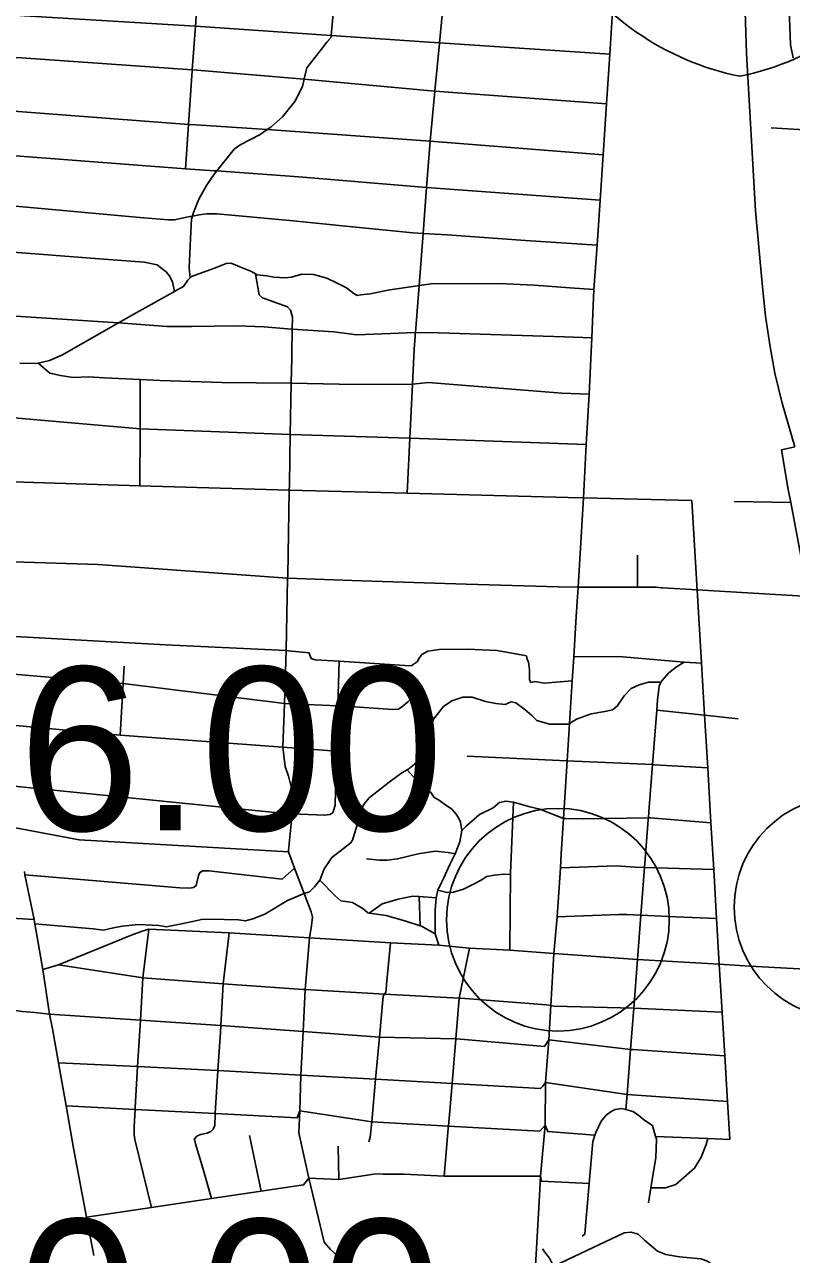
# Model space of a CAD drawing. Extents: x 1659811 to 1934326, y 644115 to 934867.
# Drawn here: x 1824452 to 1829618, y 735701 to 743985 of the extents above; entities that cross this region are included whole.
import ezdxf

# ---------------------------------------------------------------- set-up
doc = ezdxf.new("R2010")
doc.units = 0
for name, color, linetype in [('Default', 7, 'Continuous'), ('GM_X_City_Street', 7, 'Continuous'), ('GM_X_Interchange_Ramps', 7, 'Continuous'), ('GM_X_Interstate_Route', 7, 'Continuous'), ('GM_X_Interstate_Shield', 7, 'Continuous'), ('GM_X_US_Route', 7, 'Continuous')]:
    doc.layers.add(name, color=color, linetype=linetype)

msp = doc.modelspace()

# ---------------------------------------------------------------- linework, layer by layer
at = {"layer": 'Default'}
for centre in [(1829982.2, 738039.1), (1828045.3, 737955.4)]:
    msp.add_circle(centre, 750, dxfattribs=at)
at = {"layer": 'GM_X_City_Street'}
for points in [[(1825535.8, 743014.5), (1825556.5, 743312.7), (1825581.6, 743675.4), (1825581.9, 743679.7), (1825603.7, 743974), (1825628.8, 744312.5), (1825649.8, 744597.5), (1825686, 745085.9), (1825729.3, 745647)], [(1826499.7, 743880), (1826516.5, 743900.3), (1826517.6, 743912.1), (1826549.8, 744257.5), (1826576.3, 744540.8)], [(1827216.2, 743536.4), (1827216.6, 743540.1), (1827246.5, 743859), (1827246.9, 743862.8), (1827282, 744213.7), (1827310.3, 744495.9)], [(1829629.2, 743760.4), (1829612, 743848.7), (1829600.8, 744151.5)], [(1823247.1, 744129.1), (1824450.7, 744044), (1825603.7, 743974), (1825604.5, 743974), (1826517.6, 743912.1), (1827242.5, 743863), (1827246.9, 743862.8), (1828394.9, 743786.8)], [(1823312.2, 743828.7), (1824432, 743761.5), (1825581.9, 743679.7), (1825585.7, 743679.5), (1826335.1, 743618), (1826531.3, 743599.8)], [(1825567.3, 742279.8), (1825561.8, 742347), (1825570.4, 742545.4), (1825576.8, 742673.6), (1825583.4, 742695), (1825590.9, 742719.7), (1825625.2, 742809.8), (1825677.5, 742901.9), (1825717.6, 742961.9), (1825746.8, 742999.1), (1825818, 743090), (1825864.2, 743146), (1825904.3, 743176), (1825974.4, 743211.9), (1826038.5, 743245.9), (1826086.2, 743277.6), (1826110.7, 743293.9), (1826188.9, 743363.9), (1826273.2, 743467.9), (1826323.5, 743568), (1826335.1, 743618), (1826335.7, 743620.1), (1826353.9, 743694.2), (1826386, 743734.2), (1826442.2, 743808.3), (1826488.4, 743866.3), (1826498.9, 743879.1), (1826499.7, 743880)], [(1826531.3, 743599.8), (1827216.2, 743536.4), (1828373, 743452.5)], [(1827083.1, 741883.6), (1827084, 741894.9), (1827085.3, 741911.6), (1827109.7, 742227.6), (1827136.8, 742578.6), (1827160.6, 742887.4), (1827184.6, 743199.9), (1827216.2, 743536.4)], [(1823387.3, 743469.3), (1824395.9, 743401.7), (1824408.3, 743400.8), (1825556.5, 743312.7), (1825605, 743309.5)], [(1825605, 743309.5), (1826086.2, 743277.6), (1827184.6, 743199.9), (1828350.5, 743107.9)], [(1829482.6, 743290.7), (1830077.8, 743253.5), (1830595.3, 743219.9), (1831103.9, 743186.8), (1831529.7, 743152.9)], [(1823447.4, 743170.4), (1824388.4, 743100.6), (1824391.8, 743100.4), (1825535.8, 743014.5), (1825729.9, 743000.3)], [(1825729.9, 743000.3), (1825746.8, 742999.1), (1826299.8, 742958.9), (1827160.6, 742887.4), (1828330.6, 742803)], [(1823520.6, 742849.3), (1824366.2, 742763.7), (1825252.7, 742684.1), (1825422.7, 742669.8), (1825462.8, 742669.8), (1825512.8, 742681.7), (1825565.5, 742691.7), (1825571, 742692.7)], [(1825571, 742692.7), (1825583.4, 742695), (1825628.9, 742703.6), (1825680.9, 742711.5), (1825746.9, 742711.4), (1826238.9, 742664.5), (1826638.9, 742625.7), (1827066.9, 742582.9), (1827136.8, 742578.6), (1827298.9, 742568.5), (1827826.9, 742531.6), (1828308.8, 742498.7)], [(1823604.1, 742506.6), (1824345.9, 742455.3), (1824955.9, 742408.2), (1825257.9, 742385.6), (1825345.9, 742367.4), (1825377.8, 742343.3), (1825405.8, 742319.3), (1825425.7, 742295.2), (1825447.6, 742253), (1825461.7, 742186.8)], [(1824419.8, 741703.7), (1824527.8, 741701.6), (1824544.2, 741705.1), (1824619.9, 741721.4), (1824704, 741759.4), (1825084.4, 741975.3), (1825225, 742055), (1825461.7, 742186.8), (1825465.4, 742188.9), (1825523.5, 742220.9), (1825551.6, 742262.9), (1825567.3, 742279.8), (1825575.7, 742288.9), (1825731.9, 742344.7), (1825810, 742376.7), (1825844, 742378.6), (1825902, 742354.5), (1825979.9, 742322.3), (1826007, 742307.3), (1826019.8, 742300.2), (1826083.8, 742292.1), (1826131.8, 742283.9), (1826207.8, 742279.8), (1826249.8, 742283.8), (1826279.8, 742292.3), (1826280.7, 742292.5)], [(1826249, 741612.3), (1826249.1, 741616.2), (1826254.9, 741932.8), (1826256.4, 742014.2), (1826242.6, 742062.4), (1826222.7, 742084.6), (1826054.9, 742145.5), (1826033, 742165.7), (1826007, 742307.3)], [(1826280.7, 742292.5), (1826319.9, 742303.7), (1826397.9, 742301.5), (1826487.8, 742277.3), (1826553.8, 742245.2), (1826621.7, 742211), (1826669.6, 742172.9), (1826691.6, 742160.8), (1826717, 742164.2)], [(1826717, 742164.2), (1826717.5, 742164.3), (1826779.6, 742172.7), (1826913.7, 742198.5), (1827083.8, 742224.2), (1827109.7, 742227.6), (1827191.9, 742238.1), (1827650, 742241.3), (1827884, 742230.9), (1828126, 742212.5), (1828287.6, 742200.6)], [(1823708.3, 742066.5), (1824288.7, 742028.6), (1825084.4, 741975.3), (1825086.7, 741975.1), (1825412.7, 741950.6), (1825578.8, 741952.3), (1825880.8, 741955.8), (1826066.9, 741949.4), (1826250.8, 741933.1), (1826254.9, 741932.8), (1826534.8, 741914.6), (1826690.8, 741894.3), (1827085.3, 741911.6), (1827243, 741909.4), (1827733, 741892.5), (1828089.1, 741881.9), (1828273.4, 741875.9)], [(1827029.9, 740828.6), (1827047.7, 741198.3), (1827065.3, 741563.2), (1827076.6, 741799.5), (1827083.1, 741883.6)], [(1824544.2, 741705.1), (1824621.6, 741637.3), (1824693.6, 741621.1), (1824779.6, 741609), (1824885.6, 741612.8), (1824987.6, 741604.6), (1825231.6, 741593.9), (1825365.7, 741588), (1825781.7, 741575.2), (1826243.8, 741570.4), (1826248.3, 741570.4), (1826679.9, 741561.7), (1827065.3, 741563.2), (1827170, 741574.9), (1827790, 741523.8), (1828072, 741501.3), (1828255.8, 741495.1)], [(1825227.5, 740879), (1825229.7, 741261.5), (1825231.6, 741593.9)], [(1826235.7, 740882.5), (1826235.9, 740892.7), (1826242, 741223.8), (1826248.3, 741570.4), (1826249, 741612.3)], [(1823837.5, 741383.4), (1825229.7, 741261.5), (1826242, 741223.8), (1827047.7, 741198.3), (1828236.1, 741156.2)], [(1823932, 740919.3), (1824301.6, 740907.8), (1825227.5, 740879), (1826235.1, 740849.2), (1827029.9, 740828.6), (1828113.8, 740800.5), (1828218, 740797.7)], [(1826224.3, 740257), (1826224.6, 740272.5), (1826235.1, 740849.2), (1826235.7, 740882.5)], [(1828218, 740797.7), (1828947.6, 740779)], [(1828981.1, 740210.9), (1828947.6, 740779)], [(1829231.6, 740773.7), (1829613.3, 740766.7)], [(1824043.7, 740374.9), (1824283.3, 740367.9), (1824375.7, 740365.2), (1824947.7, 740348.4), (1826224.3, 740257), (1826722.3, 740237.5), (1827426.3, 740216.2), (1828048.2, 740198.8), (1828180.6, 740196.1)], [(1828582, 740195.4), (1828582, 740411.4)], [(1826556.8, 735694.2), (1826513.8, 735732.6), (1826469.9, 735782), (1826366.5, 736214.7), (1826298.5, 736520.2), (1826307.3, 736668.2), (1826313.7, 736908.7), (1826328.8, 737202), (1826343.3, 737484), (1826371.9, 737834), (1826385.6, 737916.5), (1826390.7, 737972.4), (1826383.5, 738008.7), (1826335.8, 738132.9), (1826270.6, 738302.8), (1826231, 738412.7), (1826231, 738420.4), (1826254.5, 738668), (1826254.9, 738672.8), (1826260.9, 738750.9), (1826250.8, 738841), (1826230.8, 738923.1), (1826206.8, 738987.2), (1826192.9, 739117.6), (1826202.6, 739411.8), (1826214.5, 739768.3), (1826224.3, 740257)], [(1828180.6, 740196.1), (1828582, 740195.4), (1828704.7, 740195.2), (1828745.7, 740191.9), (1828752.2, 740191.5)], [(1828752.2, 740191.5), (1828983.1, 740177.7), (1829738, 740132.7), (1829961.9, 740104.7), (1830120, 740094.4), (1830174.1, 740088)], [(1829202.1, 736475.7), (1829187, 736729.9), (1829168.7, 737038.5), (1829151.5, 737331.2), (1829132.3, 737655.4), (1829114.1, 737962.5), (1829094.6, 738293), (1829075.9, 738608.6), (1829054.1, 738977.3), (1829033.1, 739333.1), (1829012.3, 739683.5), (1828983.1, 740177.7), (1828981.7, 740201.7), (1828981.1, 740210.9)], [(1824141.2, 739876.7), (1825400.6, 739806.6), (1826214.5, 739768.3), (1826229, 739766.9)], [(1826229, 739766.9), (1826368.7, 739752.9), (1826372.7, 739736.9), (1826382.6, 739714.8), (1826408.6, 739706.8), (1826570.6, 739696.4), (1827014.6, 739667.7), (1827056.6, 739665.6), (1827074, 739677.6), (1827082, 739683.2)], [(1827082, 739683.2), (1827082.7, 739683.6), (1827096.7, 739693.6), (1827108.7, 739713.6), (1827128.8, 739741.6), (1827168.9, 739763.6), (1827244.9, 739775.5), (1827435, 739777.2), (1827633, 739768.8), (1827773, 739744.6), (1827833, 739732.4), (1827836.9, 739710.4), (1827846.8, 739690.4), (1827852.7, 739640.3), (1827854.5, 739574.1), (1827862.5, 739554.1), (1827888.5, 739560), (1827952.4, 739547.9), (1828141.4, 739565.1)], [(1826527.7, 738674.7), (1826543.8, 738726.8), (1826553.9, 739091.4), (1826562.3, 739396.4), (1826570.6, 739696.4)], [(1828151.7, 739726.5), (1828455.2, 739729.1), (1828895.1, 739691.1), (1829012.3, 739683.5)], [(1828653.6, 738627.4), (1828654.6, 738640.9), (1828657.8, 738682.2), (1828682.4, 739000.2), (1828710.8, 739367.6), (1828716, 739435.4), (1828726.4, 739529.6), (1828739, 739554.4), (1828744.6, 739565.5), (1828792.8, 739617.4), (1828843, 739659.3), (1828895.1, 739691.1)], [(1824191.3, 739624.7), (1825115.9, 739546.6), (1826202.6, 739411.8), (1826244.9, 739410)], [(1825115.9, 739546.6), (1825122.2, 739662.8)], [(1824521.4, 737928.4), (1824915.1, 737894), (1824983.1, 737885.9), (1825051.2, 737899.8), (1825109.2, 737911.7), (1825219.3, 737923.5), (1825357.3, 737915.3), (1825407.3, 737907.2), (1825509.4, 737927.1), (1825583.4, 737942.9), (1825643.5, 737956.9), (1825703.5, 737958.8), (1825893.5, 737954.5), (1825939.5, 737948.4), (1825989.6, 737960.3), (1826069.7, 737992.2), (1826224, 738084.2), (1826335.8, 738132.9), (1826372.2, 738144), (1826404.3, 738176), (1826441.3, 738222.1), (1826444.4, 738226), (1826470.6, 738298.1), (1826490.7, 738328.1), (1826522.9, 738374.2), (1826649.1, 738474.1), (1826661.2, 738492.2), (1826701.6, 738624.3), (1826719.8, 738698.4), (1826739.9, 738736.4), (1826774, 738776.5), (1826908.4, 738882.4), (1826994.5, 738944.4), (1827028.9, 738965.2), (1827050.6, 738978.4), (1827080.7, 739004.4), (1827100.8, 739032.4), (1827133.1, 739112.5), (1827171.3, 739210.6), (1827206.7, 739306.1), (1827273.9, 739390.7), (1827330, 739430.7), (1827404.1, 739454.7), (1827468.1, 739454.6), (1827556, 739426.3), (1827626, 739412.2), (1827690, 739404.1), (1827730, 739422), (1827762.1, 739416), (1827821.9, 739371.8), (1827869.8, 739331.7), (1827903.7, 739297.5), (1827987.7, 739273.4), (1828115.7, 739273.1), (1828123.1, 739277.8), (1828169.8, 739307.1), (1828268, 739343), (1828360, 739356.9), (1828412.1, 739368.8), (1828444.1, 739392.8), (1828490.3, 739462.9), (1828538.5, 739512.9), (1828592.6, 739536.8), (1828654.6, 739554.8), (1828739, 739554.4)], [(1825097, 739198), (1825115.9, 739546.6), (1825115.9, 739546.6)], [(1826612.5, 739393), (1826933.7, 739371.3), (1826971.7, 739373.2), (1826999.8, 739393.2), (1827033.9, 739423.2), (1827056, 739445.2), (1827078, 739455.2), (1827104, 739457.1), (1827123.9, 739429.1), (1827191.7, 739334.8), (1827206.7, 739306.1)], [(1826244.9, 739410), (1826562.3, 739396.4), (1826612.5, 739393)], [(1828710.8, 739367.6), (1829033.1, 739333.1), (1829259.6, 739308.8)], [(1824270.5, 739274.7), (1825097, 739198), (1826192.9, 739117.6), (1826553.9, 739091.4)], [(1827433, 739055.9), (1828055.3, 739028.2)], [(1828055.3, 739028.2), (1828107.1, 739025.9), (1828154.2, 739023.8), (1828525.5, 739007.2)], [(1828525.5, 739007.2), (1828682.4, 739000.2), (1828695.1, 738999.7), (1829054.1, 738977.3)], [(1827028.9, 738965.2), (1827092.4, 738896.2), (1827140.3, 738854), (1827190.2, 738809.8), (1827208.1, 738779.8), (1827248.1, 738757.6), (1827290, 738727.5), (1827327.9, 738701.4), (1827359.8, 738665.3), (1827375.8, 738641.2), (1827387.7, 738613.2), (1827398.6, 738556.1)], [(1824337.7, 738859.5), (1826227.6, 738669.2), (1826254.5, 738668), (1826473.6, 738658.8), (1826507.7, 738664.7), (1826527.7, 738674.7)], [(1827274.4, 738232.7), (1827316.9, 738326.8), (1827352.1, 738398.8), (1827383.3, 738480.9), (1827398.6, 738556.1), (1827427.6, 738585), (1827515.9, 738663), (1827608, 738709), (1827652.1, 738744.9), (1827694.2, 738754.9), (1827746.5, 738746.8), (1827856.1, 738716.6), (1827924.1, 738700.4), (1828082.4, 738636.1), (1828098.5, 738636)], [(1827722, 737749.7), (1827724.5, 738261.9), (1827724.8, 738270), (1827746.5, 738746.8)], [(1828098.5, 738636), (1828215.9, 738635.8), (1828654.6, 738640.9), (1828668.1, 738641.1), (1829075.9, 738608.6)], [(1828502.8, 736677.1), (1828510.5, 736777.2), (1828534, 737080.9), (1828555.5, 737358.8), (1828580.9, 737687.6), (1828603.9, 737985.2), (1828628.9, 738307.9), (1828653.6, 738627.4)], [(1824390.9, 738574.2), (1824818.8, 738493.2), (1825760.9, 738439.6), (1826231, 738412.7)], [(1826755.3, 738365.1), (1826842.6, 738356.4), (1826895, 738356.4), (1826964.8, 738365.2), (1827104.5, 738400.1), (1827218, 738417.6), (1827305.3, 738408.8), (1827352.1, 738398.8)], [(1824919.3, 735693), (1824870, 735951.8), (1824781.4, 736417), (1824731.3, 736701.8), (1824680.3, 736991.7), (1824640, 737221.2), (1824619.2, 737319.6), (1824576, 737618.8), (1824521.4, 737928.4), (1824516.9, 737955.6), (1824454, 738258.3), (1824450.5, 738280.2)], [(1824454, 738258.3), (1825498.1, 738169.5), (1825556.1, 738167.4), (1825576.1, 738169.4), (1825590.1, 738171.4), (1825608.1, 738185.4), (1825612.2, 738205.4), (1825624.3, 738253.4), (1825632.4, 738273.5), (1825652.4, 738283.5), (1825694.4, 738285.4), (1826188.3, 738228.4), (1826270.6, 738302.8)], [(1827236.8, 738154), (1827298.3, 738138.5), (1827342.4, 738140.4), (1827408.4, 738160.3), (1827472.5, 738192.3), (1827522.6, 738220.2), (1827566.7, 738246.2), (1827616.8, 738256.1), (1827658.8, 738260.1), (1827724.5, 738261.9)], [(1828061.3, 738304.2), (1828439.5, 738318.5), (1828565.4, 738309.9), (1828628.9, 738307.9), (1829094.6, 738293)], [(1826441.3, 738222.1), (1826542.1, 738117.7), (1826582, 738081.5), (1826662, 738071.4), (1826729.9, 738031.2), (1826763.8, 738001.1), (1826773.3, 737999.7), (1826887.8, 737982.8), (1827019.7, 737944.6), (1827117.8, 737914.7), (1827125.7, 737912.3), (1827217.4, 737860)], [(1827243.3, 737783.4), (1827217.4, 737860), (1827218, 738020.4), (1827225.5, 738101.8), (1827236.8, 738154), (1827260.7, 738205.9), (1827272.6, 738228.6), (1827274.4, 738232.7)], [(1826773.3, 737999.7), (1826860, 738063.1), (1826968.1, 738092.9), (1827068.2, 738114.8), (1827111.1, 738111.3), (1827225.5, 738101.8)], [(1827117.8, 737914.7), (1827111.1, 738111.3)], [(1822759.1, 737985.8), (1822799, 737979.6), (1823066.8, 737968.3), (1823386.3, 737954.9), (1823496, 737950.3), (1824209, 737974.3), (1824516.9, 737955.6)], [(1828040.1, 737973.7), (1828456.1, 737989.8), (1828510.1, 737989.6), (1828603.9, 737985.2), (1828840.1, 737974.1), (1829114.1, 737962.5)], [(1824576, 737618.8), (1824680.7, 737651.4), (1825164.7, 737849.2), (1825243.5, 737879), (1825288.6, 737890.6), (1825831.4, 737866.7), (1826371.9, 737834), (1826918, 737798.6), (1827243.3, 737783.4), (1827448.9, 737763.2), (1827722, 737749.7), (1828016.9, 737727.8), (1828580.9, 737687.6), (1829132.3, 737655.4), (1829337.8, 737643.4), (1829711.8, 737621.5), (1829902.9, 737609.5), (1830035.6, 737600.3), (1830088.1, 737596.4)], [(1825196.6, 736677.4), (1825197.4, 736689.3), (1825213.9, 736965.8), (1825232.6, 737278.3), (1825249.5, 737562.6), (1825288.6, 737890.6)], [(1825771.2, 737197.7), (1825771.3, 737199.1), (1825773.7, 737238), (1825774, 737241.9), (1825789.6, 737523.7), (1825831.4, 737866.7)], [(1826890.9, 737518.1), (1826918, 737798.6)], [(1827306.5, 736557.4), (1827307.2, 736564.8), (1827331.7, 736851.7), (1827357.3, 737152), (1827380.8, 737426.6), (1827448.9, 737763.2)], [(1824680.7, 737651.4), (1825249.5, 737562.6), (1825789.6, 737523.7), (1826328.7, 737484.8), (1826343.3, 737484), (1826877.4, 737454.4), (1827380.8, 737426.6), (1827388.9, 737426.1), (1827967.8, 737382.4), (1827997.4, 737376.3), (1828017.6, 737372.1), (1828555.5, 737358.8), (1829146.1, 737331.4)], [(1823170.9, 737462.5), (1823384.9, 737505.2), (1823476.9, 737522.7), (1823486.7, 737523.7), (1823718.1, 737547.4), (1824036.4, 737567.3), (1824102.3, 737562.8), (1824134.2, 737562.6), (1824148.5, 737552.5), (1824154.1, 737548.5), (1824187.7, 737498.2), (1824241.1, 737419.8), (1824298.7, 737381.3), (1824372.4, 737344.9), (1824436.2, 737336.4), (1824520.1, 737329.9), (1824619.2, 737319.6)], [(1826770.9, 736458.6), (1826781.1, 736490.6), (1826790.4, 736592.8), (1826816.8, 736881), (1826842.6, 737165.1), (1826867.7, 737439.4), (1826877.4, 737454.4), (1826885.8, 737467.3), (1826887.5, 737483.6), (1826890.9, 737518.1)], [(1824619.2, 737319.6), (1825232.6, 737278.3), (1825774, 737241.9), (1826328.8, 737202), (1826842.6, 737165.1), (1827357.3, 737152), (1827363, 737151.9), (1827953.8, 737102.1), (1827983.1, 737146.4), (1828534, 737080.9), (1828548.9, 737080.4), (1829168.7, 737038.5)], [(1825597.6, 736474.5), (1825596.7, 736480), (1825610.8, 736495.9), (1825616, 736498.3), (1825636.8, 736507.8), (1825682.8, 736517.5), (1825706.8, 736527.4), (1825723, 736543.3), (1825733.1, 736569.3), (1825735.6, 736643.3), (1825736, 736649), (1825754.6, 736939.5), (1825771.2, 737197.7)], [(1824680.3, 736991.7), (1825213.9, 736965.8), (1825754.6, 736939.5), (1826313.7, 736908.7), (1826816.8, 736881), (1826817.8, 736880.9), (1827331.7, 736851.7), (1827927.9, 736817.9), (1827940.3, 736832.5)], [(1827940.3, 736832.5), (1827962.4, 736858.4), (1828510.5, 736777.2), (1829187, 736729.9)], [(1824731.3, 736701.8), (1825196.6, 736677.4), (1825736, 736649), (1826288.7, 736619.9), (1826307.3, 736668.2), (1826790.4, 736592.8), (1827307.2, 736564.8), (1827923.9, 736531.5), (1827959.8, 736570.3)], [(1825307.6, 736016.8), (1825195.2, 736474.5), (1825191.4, 736506.6), (1825189.8, 736562.6), (1825196.6, 736677.4)], [(1828209.3, 735822.8), (1828225.3, 735836.8), (1828227.4, 735866.8), (1828254.8, 736177.1), (1828279.9, 736461.7), (1828294.2, 736504.2), (1828300.1, 736521.7), (1828336.4, 736597.7), (1828370.6, 736637.6), (1828404.7, 736663.5), (1828430.8, 736677.4), (1828472.8, 736683.3), (1828502.8, 736677.1)], [(1828654.2, 736047.2), (1828670.5, 736148), (1828703.5, 736353.6), (1828708, 736477.9), (1828703, 736495.5), (1828682.4, 736568.1), (1828630.5, 736602.4), (1828580.7, 736642.7), (1828550.7, 736662.9), (1828502.8, 736677.1)], [(1827278.4, 736227.1), (1827305.9, 736549.8), (1827306.5, 736557.4)], [(1827959.8, 736570.3), (1827976.8, 736527.6), (1828294.2, 736504.2)], [(1825711.7, 736076.9), (1825647.3, 736297.4), (1825602.4, 736445.9), (1825597.6, 736474.5)], [(1826046.8, 736126.7), (1825966.3, 736501.7)], [(1828670.5, 736148), (1828770.7, 736149), (1828838.8, 736170.7), (1828965.2, 736282.4), (1829009.5, 736356.3), (1829043.9, 736440.3), (1829054, 736481.6)], [(1828703, 736495.5), (1829054, 736481.6), (1829202.1, 736475.7)], [(1826570, 736205.8), (1826565, 736429.9)], [(1824870, 735951.8), (1825307.6, 736016.8), (1825711.7, 736076.9), (1826046.8, 736126.7), (1826331.5, 736169), (1826366.5, 736214.7), (1826570, 736205.8), (1826805.4, 736242.1), (1826835.3, 736243.9), (1826867.3, 736241.7), (1827009.1, 736240.8), (1827278.4, 736227.1), (1827928.7, 736227.9)], [(1827928.7, 736227.9), (1827935.4, 736193.5), (1828254.8, 736177.1)], [(1827940.9, 735737.8), (1827962.8, 735707.6), (1827988.6, 735675.5), (1828004.5, 735643.3), (1828014, 735627), (1828024.4, 735609.2), (1828060.5, 735641.1), (1828112.6, 735666.9), (1828491.4, 735845.6), (1828537.4, 735849.4), (1828585.4, 735837.2), (1828627.2, 735796.9), (1828714.9, 735722.4), (1828772.9, 735700.1), (1828864.8, 735683.7), (1829008.7, 735671), (1829052.7, 735654.8), (1829082.6, 735632.6), (1829104.4, 735590.4)]]:
    msp.add_lwpolyline(points, dxfattribs=at)
at = {"layer": 'GM_X_Interchange_Ramps'}
msp.add_lwpolyline([(1829641.9, 741140.8), (1829551.1, 741121.2), (1829597, 740852.4), (1829613.3, 740766.7), (1829684.4, 740394.7), (1829728.8, 740182.1), (1829738, 740132.7)], dxfattribs=at)
at = {"layer": 'GM_X_Interstate_Route'}
msp.add_lwpolyline([(1829641.9, 741140.8), (1829554.8, 741435.2), (1829505.1, 741637.9), (1829474.5, 741813.7), (1829443.9, 742020.2), (1829421, 742242), (1829376.1, 742731.2), (1829314.7, 743790.5), (1829283.9, 744777.5)], dxfattribs=at)
at = {"layer": 'GM_X_Interstate_Shield'}
for centre, start, end in [((1829644.5, 745474.2), 165.80665, 258.46304), ((1828894.5, 745474.2), 281.53696, 14.19335)]:
    msp.add_arc(centre, 1875, start, end, dxfattribs=at)
at = {"layer": 'GM_X_US_Route'}
for points in [[(1828218, 740797.7), (1828236.1, 741156.2), (1828255.8, 741495.1), (1828273.4, 741875.9), (1828287.6, 742200.6), (1828308.8, 742498.7), (1828330.6, 742803), (1828350.5, 743107.9), (1828373, 743452.5), (1828394.9, 743786.8), (1828414.9, 744109.3), (1828434, 744417.9), (1828463.9, 744900.9), (1828484.4, 745288), (1828513.9, 745847)], [(1827918.9, 736055.1), (1827928.7, 736227.9), (1827959.8, 736570.3), (1827962.4, 736858.4), (1827983.1, 737146.4), (1827997.4, 737376.3), (1828016.9, 737727.8), (1828040.1, 737973.7), (1828061.3, 738304.2), (1828067.3, 738398.3), (1828082.4, 738636.1), (1828107.1, 739025.9), (1828123.1, 739277.8), (1828141.4, 739565.1), (1828151.7, 739726.5), (1828168.9, 739997.6), (1828180.6, 740196.1), (1828218, 740797.7)], [(1828426.8, 734344.8), (1828124.9, 734362.9), (1827834.1, 734371.4), (1827833.5, 734418.3), (1827852.6, 734799.6), (1827875.6, 735174.5), (1827892.3, 735584.4), (1827918.9, 736055.1)]]:
    msp.add_lwpolyline(points, dxfattribs=at)

# ---------------------------------------------------------------- texts
at = {"layer": 'Default'}
for s, p in [('16.00', (1823594, 738556.8)), ('0.00', (1824403.7, 734836))]:
    msp.add_text(s, height=1100, dxfattribs=at).set_placement(p)

doc.saveas('drawing.dxf')
